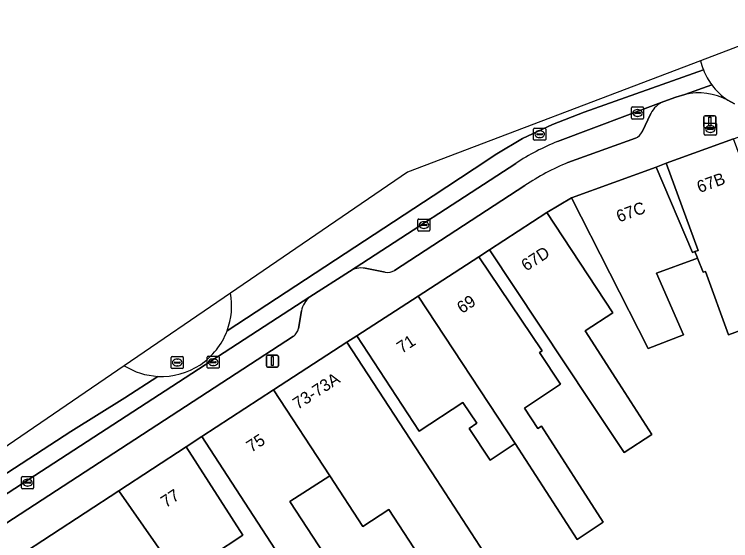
# Model space of a CAD drawing. Extents: x 159499 to 160349, y 382524 to 383273.
# Drawn here: x 159645.8 to 159705.5, y 383079.1 to 383122.9 of the extents above; entities that cross this region are included whole.
import ezdxf

# ---------------------------------------------------------------- set-up
doc = ezdxf.new("R2010")
doc.units = 0
for name, color, linetype in [('IMGEO_Brandkraan', 7, 'Continuous'), ('IMGEO_Erf', 7, 'Continuous'), ('IMGEO_Fietspad_gesloten', 7, 'Continuous'), ('IMGEO_Kolk', 7, 'Continuous'), ('IMGEO_Lichtmast', 7, 'Continuous'), ('IMGEO_Muur', 7, 'Continuous'), ('IMGEO_Pand', 7, 'Continuous'), ('IMGEO_Pand_nummerreeks', 7, 'Continuous'), ('IMGEO_Parkeervlak_open', 7, 'Continuous'), ('IMGEO_Rijbaan_lokaal_gesloten', 7, 'Continuous'), ('IMGEO_Rijbaan_lokaal_open', 7, 'Continuous'), ('IMGEO_Rioolput', 7, 'Continuous'), ('IMGEO_Voetpad_open', 7, 'Continuous')]:
    doc.layers.add(name, color=color, linetype=linetype)

msp = doc.modelspace()

# ---------------------------------------------------------------- linework, layer by layer
at = {"layer": 'IMGEO_Brandkraan'}
for p, q in [((159703.36, 383113.827), (159704.212, 383113.827)), ((159703.285, 383112.901), (159703.285, 383113.753)), ((159703.544, 383113.321), (159703.544, 383113.333)), ((159703.982, 383113.284), (159703.584, 383113.284)), ((159703.587, 383113.37), (159703.985, 383113.37)), ((159703.773, 383113.607), (159703.798, 383113.607)), ((159704.028, 383113.333), (159704.028, 383113.321)), ((159704.286, 383113.753), (159704.286, 383112.901)), ((159704.212, 383112.827), (159703.36, 383112.827)), ((159703.796, 383113.047), (159703.771, 383113.047))]:
    msp.add_line(p, q, dxfattribs=at)
for points in [[(159703.36, 383113.827), (159704.212, 383113.827)], [(159703.285, 383112.901), (159703.285, 383113.753)], [(159704.286, 383113.753), (159704.286, 383112.901)], [(159704.212, 383112.827), (159703.36, 383112.827)]]:
    msp.add_lwpolyline(points, dxfattribs=at)
for centre, radius, start, end in [((159703.362, 383113.751), 0.0765, 91.55205, 178.44795), ((159703.362, 383113.751), 0.0765, 91.55205, 178.44795), ((159704.21, 383113.751), 0.0765, 1.55205, 88.44795), ((159704.21, 383113.751), 0.0765, 1.55205, 88.44795), ((159703.584, 383113.33), 0.0403, 85.87752, 175.75265), ((159703.581, 383113.32), 0.0366, 178.93798, 274.71019), ((159703.985, 383113.327), 0.043, 264.86636, 352.45326), ((159703.989, 383113.332), 0.0386, 1.73085, 96.63898), ((159703.362, 383112.903), 0.0765, 181.55205, 268.44795), ((159703.362, 383112.903), 0.0765, 181.55205, 268.44795), ((159704.21, 383112.903), 0.0765, 271.55205, 358.44795), ((159704.21, 383112.903), 0.0765, 271.55205, 358.44795)]:
    msp.add_arc(centre, radius, start, end, dxfattribs=at)
for centre, major_axis, ratio, start_param, end_param in [((159703.772, 383113.327), (-0.387, 0.002), 0.722429, 4.712389, 7.853982), ((159703.797, 383113.327), (-0.39, 0.002), 0.717154, 1.570796, 4.712389)]:
    msp.add_ellipse(centre, major_axis=major_axis, ratio=ratio, start_param=start_param, end_param=end_param, dxfattribs=at)
at = {"layer": 'IMGEO_Erf'}
for points in [[(159699.266, 383110.165), (159702.296, 383103.05), (159702.494, 383103.122), (159702.76, 383103.219), (159700.121, 383110.48)], [(159668.968, 383076.143), (159661.431, 383087.726), (159660.146, 383086.879), (159664.864, 383079.506), (159662.329, 383077.854), (159665.208, 383073.436), (159666.575, 383071.339), (159668.67, 383069.115), (159666.382, 383066.959), (159666.871, 383066.438), (159673.31, 383059.575), (159678.079, 383062.431), (159675.711, 383065.858), (159675.361, 383066.541)]]:
    msp.add_lwpolyline(points, close=True, dxfattribs=at)
for points in [[(159708.167, 383097.243), (159705.301, 383096.202), (159703.388, 383101.469), (159703.199, 383101.4), (159702.725, 383102.575), (159702.505, 383102.495), (159699.305, 383101.332), (159701.55, 383096.193), (159698.614, 383095.051), (159692.213, 383107.615), (159690.178, 383106.387), (159695.678, 383098.017), (159693.353, 383096.518), (159696.155, 383092.172), (159698.918, 383087.887), (159696.606, 383086.396), (159693.771, 383090.635), (159685.405, 383103.283), (159684.51, 383102.696), (159689.79, 383094.863), (159689.569, 383094.717), (159691.317, 383092.074), (159688.307, 383090.083), (159689.422, 383088.398), (159689.721, 383088.595), (159694.861, 383080.594), (159692.688, 383079.156), (159687.545, 383087.157), (159685.441, 383085.765), (159683.693, 383088.407), (159684.329, 383088.828), (159683.178, 383090.568), (159679.542, 383088.163), (159674.351, 383096.098), (159673.513, 383095.572), (159680.975, 383084.136), (159685.676, 383076.931)], [(159681.957, 383074.08), (159677.017, 383081.639), (159674.861, 383080.23), (159672.092, 383084.467), (159668.781, 383082.304), (159671.658, 383077.9)]]:
    msp.add_lwpolyline(points, dxfattribs=at)
at = {"layer": 'IMGEO_Fietspad_gesloten'}
for points in [[(159703.206, 383118.257), (159693.281, 383114.736), (159690.644, 383113.709), (159688.156, 383112.538), (159685.998, 383111.266), (159684.126, 383110.004), (159680.696, 383107.778), (159663.54, 383096.523)], [(159691.061, 383112.294), (159699.9, 383115.621), (159700.922, 383115.979), (159701.649, 383116.209), (159703.911, 383117.003)], [(159559.232, 383027.069), (159560.278, 383027.743), (159607.448, 383058.44), (159612.015, 383061.42), (159670.445, 383099.353), (159673.733, 383101.471), (159687.592, 383110.468)], [(159657.783, 383092.738), (159655.033, 383090.963), (159650.536, 383088.143), (159613.053, 383063.788), (159579.577, 383042.002), (159577.133, 383040.415), (159563.892, 383031.364), (159552.836, 383023.807)]]:
    msp.add_lwpolyline(points, dxfattribs=at)
for centre, radius, start, end in [((159708.341, 383120.319), 5.534, 201.87633, 216.81314), ((159698.019, 383094.866), 18.766, 111.76563, 123.7569), ((159657.994, 383098.614), 5.927, 304.17225, 339.34258), ((159658.081, 383098.587), 5.856, 267.08718, 303.62018)]:
    msp.add_arc(centre, radius, start, end, dxfattribs=at)
at = {"layer": 'IMGEO_Kolk'}
for p, q in [((159697.225, 383114.239), (159697.225, 383115.091)), ((159697.3, 383115.165), (159698.152, 383115.165)), ((159698.226, 383115.091), (159698.226, 383114.239)), ((159697.484, 383114.659), (159697.484, 383114.671)), ((159697.922, 383114.622), (159697.524, 383114.622)), ((159697.527, 383114.708), (159697.925, 383114.708)), ((159697.736, 383114.385), (159697.711, 383114.385)), ((159697.713, 383114.945), (159697.738, 383114.945)), ((159697.968, 383114.671), (159697.968, 383114.659)), ((159698.152, 383114.165), (159697.3, 383114.165)), ((159679.432, 383104.909), (159679.432, 383105.761)), ((159679.507, 383105.835), (159680.359, 383105.835)), ((159679.92, 383105.615), (159679.945, 383105.615)), ((159680.433, 383105.761), (159680.433, 383104.909)), ((159680.359, 383104.835), (159679.507, 383104.835)), ((159679.691, 383105.329), (159679.691, 383105.341)), ((159680.129, 383105.292), (159679.731, 383105.292)), ((159679.734, 383105.378), (159680.132, 383105.378)), ((159679.943, 383105.055), (159679.918, 383105.055)), ((159680.175, 383105.341), (159680.175, 383105.329)), ((159661.889, 383093.486), (159661.889, 383094.338)), ((159661.964, 383094.412), (159662.816, 383094.412)), ((159662.377, 383094.192), (159662.402, 383094.192)), ((159662.89, 383094.338), (159662.89, 383093.486)), ((159662.148, 383093.906), (159662.148, 383093.918)), ((159662.586, 383093.869), (159662.188, 383093.869)), ((159662.191, 383093.955), (159662.589, 383093.955)), ((159662.4, 383093.632), (159662.375, 383093.632)), ((159662.632, 383093.918), (159662.632, 383093.906)), ((159662.816, 383093.412), (159661.964, 383093.412)), ((159646.434, 383083.46), (159646.434, 383084.312)), ((159646.509, 383084.386), (159647.361, 383084.386)), ((159646.922, 383084.166), (159646.947, 383084.166)), ((159647.435, 383084.312), (159647.435, 383083.46)), ((159647.361, 383083.386), (159646.509, 383083.386)), ((159646.693, 383083.88), (159646.693, 383083.892)), ((159647.131, 383083.843), (159646.733, 383083.843)), ((159646.736, 383083.929), (159647.134, 383083.929)), ((159646.945, 383083.606), (159646.92, 383083.606)), ((159647.177, 383083.892), (159647.177, 383083.88))]:
    msp.add_line(p, q, dxfattribs=at)
for points in [[(159697.225, 383114.239), (159697.225, 383115.091)], [(159697.3, 383115.165), (159698.152, 383115.165)], [(159698.226, 383115.091), (159698.226, 383114.239)], [(159698.152, 383114.165), (159697.3, 383114.165)], [(159679.432, 383104.909), (159679.432, 383105.761)], [(159679.507, 383105.835), (159680.359, 383105.835)], [(159680.433, 383105.761), (159680.433, 383104.909)], [(159680.359, 383104.835), (159679.507, 383104.835)], [(159661.889, 383093.486), (159661.889, 383094.338)], [(159661.964, 383094.412), (159662.816, 383094.412)], [(159662.89, 383094.338), (159662.89, 383093.486)], [(159662.816, 383093.412), (159661.964, 383093.412)], [(159646.434, 383083.46), (159646.434, 383084.312)], [(159646.509, 383084.386), (159647.361, 383084.386)], [(159647.435, 383084.312), (159647.435, 383083.46)], [(159647.361, 383083.386), (159646.509, 383083.386)]]:
    msp.add_lwpolyline(points, dxfattribs=at)
for centre, radius, start, end in [((159697.302, 383115.089), 0.0765, 91.55205, 178.44795), ((159697.302, 383115.089), 0.0765, 91.55205, 178.44795), ((159698.15, 383115.089), 0.0765, 1.55205, 88.44795), ((159698.15, 383115.089), 0.0765, 1.55205, 88.44795), ((159697.524, 383114.668), 0.0403, 85.87752, 175.75265), ((159697.521, 383114.658), 0.0366, 178.93798, 274.71019), ((159697.925, 383114.665), 0.043, 264.86636, 352.45326), ((159697.929, 383114.67), 0.0386, 1.73085, 96.63898), ((159697.302, 383114.241), 0.0765, 181.55205, 268.44795), ((159697.302, 383114.241), 0.0765, 181.55205, 268.44795), ((159698.15, 383114.241), 0.0765, 271.55205, 358.44795), ((159698.15, 383114.241), 0.0765, 271.55205, 358.44795), ((159679.509, 383105.759), 0.0765, 91.55205, 178.44795), ((159679.509, 383105.759), 0.0765, 91.55205, 178.44795), ((159680.357, 383105.759), 0.0765, 1.55205, 88.44795), ((159680.357, 383105.759), 0.0765, 1.55205, 88.44795), ((159679.509, 383104.911), 0.0765, 181.55205, 268.44795), ((159679.509, 383104.911), 0.0765, 181.55205, 268.44795), ((159679.731, 383105.338), 0.0403, 85.87752, 175.75265), ((159679.728, 383105.328), 0.0366, 178.93798, 274.71019), ((159680.132, 383105.335), 0.043, 264.86636, 352.45326), ((159680.136, 383105.34), 0.0386, 1.73085, 96.63898), ((159680.357, 383104.911), 0.0765, 271.55205, 358.44795), ((159680.357, 383104.911), 0.0765, 271.55205, 358.44795), ((159661.966, 383094.336), 0.0765, 91.55205, 178.44795), ((159661.966, 383094.336), 0.0765, 91.55205, 178.44795), ((159662.814, 383094.336), 0.0765, 1.55205, 88.44795), ((159662.814, 383094.336), 0.0765, 1.55205, 88.44795), ((159662.188, 383093.915), 0.0403, 85.87752, 175.75265), ((159662.185, 383093.905), 0.0366, 178.93798, 274.71019), ((159662.589, 383093.912), 0.043, 264.86636, 352.45326), ((159662.593, 383093.917), 0.0386, 1.73085, 96.63898), ((159661.966, 383093.488), 0.0765, 181.55205, 268.44795), ((159661.966, 383093.488), 0.0765, 181.55205, 268.44795), ((159662.814, 383093.488), 0.0765, 271.55205, 358.44795), ((159662.814, 383093.488), 0.0765, 271.55205, 358.44795), ((159646.511, 383084.31), 0.0765, 91.55205, 178.44795), ((159646.511, 383084.31), 0.0765, 91.55205, 178.44795), ((159647.359, 383084.31), 0.0765, 1.55205, 88.44795), ((159647.359, 383084.31), 0.0765, 1.55205, 88.44795), ((159646.511, 383083.462), 0.0765, 181.55205, 268.44795), ((159646.511, 383083.462), 0.0765, 181.55205, 268.44795), ((159646.733, 383083.889), 0.0403, 85.87752, 175.75265), ((159646.73, 383083.879), 0.0366, 178.93798, 274.71019), ((159647.134, 383083.886), 0.043, 264.86636, 352.45326), ((159647.138, 383083.891), 0.0386, 1.73085, 96.63898), ((159647.359, 383083.462), 0.0765, 271.55205, 358.44795), ((159647.359, 383083.462), 0.0765, 271.55205, 358.44795)]:
    msp.add_arc(centre, radius, start, end, dxfattribs=at)
for centre, major_axis, ratio, start_param, end_param in [((159697.712, 383114.665), (-0.387, 0.002), 0.722429, 4.712389, 7.853982), ((159697.737, 383114.665), (-0.39, 0.002), 0.717154, 1.570796, 4.712389), ((159679.919, 383105.335), (-0.387, 0.002), 0.722429, 4.712389, 7.853982), ((159679.944, 383105.335), (-0.39, 0.002), 0.717154, 1.570796, 4.712389), ((159662.376, 383093.912), (-0.387, 0.002), 0.722429, 4.712389, 7.853982), ((159662.401, 383093.912), (-0.39, 0.002), 0.717154, 1.570796, 4.712389), ((159646.921, 383083.886), (-0.387, 0.002), 0.722429, 4.712389, 7.853982), ((159646.946, 383083.886), (-0.39, 0.002), 0.717154, 1.570796, 4.712389)]:
    msp.add_ellipse(centre, major_axis=major_axis, ratio=ratio, start_param=start_param, end_param=end_param, dxfattribs=at)
at = {"layer": 'IMGEO_Lichtmast'}
for p, q in [((159703.345, 383114.439), (159704.135, 383114.439)), ((159704.135, 383114.439), (159703.345, 383114.439)), ((159703.245, 383113.539), (159703.245, 383114.339)), ((159703.245, 383114.339), (159703.245, 383113.539)), ((159704.235, 383114.339), (159704.235, 383113.539)), ((159704.235, 383113.539), (159704.235, 383114.339)), ((159704.135, 383113.439), (159703.345, 383113.439)), ((159703.345, 383113.439), (159704.135, 383113.439)), ((159666.822, 383093.603), (159666.822, 383094.403)), ((159666.822, 383094.403), (159666.822, 383093.603)), ((159666.922, 383094.503), (159667.712, 383094.503)), ((159667.712, 383094.503), (159666.922, 383094.503)), ((159667.812, 383094.403), (159667.812, 383093.603)), ((159667.812, 383093.603), (159667.812, 383094.403)), ((159667.712, 383093.503), (159666.922, 383093.503)), ((159666.922, 383093.503), (159667.712, 383093.503))]:
    msp.add_line(p, q, dxfattribs=at)
for points in [[(159703.665, 383114.314), (159703.815, 383114.314), (159703.815, 383113.564), (159703.665, 383113.564), (159703.665, 383114.314)], [(159667.242, 383094.378), (159667.392, 383094.378), (159667.392, 383093.628), (159667.242, 383093.628), (159667.242, 383094.378)]]:
    msp.add_lwpolyline(points, dxfattribs=at)
for centre, start, end in [((159703.345, 383114.339), 90, 180), ((159703.345, 383114.339), 90, 180), ((159704.135, 383114.339), 0, 90), ((159704.135, 383114.339), 360, 90), ((159703.345, 383113.539), 180, 270), ((159703.345, 383113.539), 180, 270), ((159704.135, 383113.539), 270, 0), ((159704.135, 383113.539), 270, 0), ((159666.922, 383094.403), 90, 180), ((159666.922, 383094.403), 90, 180), ((159667.712, 383094.403), 0, 90), ((159667.712, 383094.403), 360, 90), ((159666.922, 383093.603), 180, 270), ((159666.922, 383093.603), 180, 270), ((159667.712, 383093.603), 270, 0), ((159667.712, 383093.603), 270, 0)]:
    msp.add_arc(centre, 0.1, start, end, dxfattribs=at)
at = {"layer": 'IMGEO_Muur'}
msp.add_lwpolyline([(159660.146, 383086.879), (159661.431, 383087.726)], dxfattribs=at)
at = {"layer": 'IMGEO_Pand'}
for points in [[(159706.469, 383110.478), (159705.72, 383112.51), (159700.121, 383110.48), (159702.76, 383103.219), (159702.494, 383103.122), (159702.689, 383102.663), (159702.725, 383102.575), (159703.199, 383101.4), (159703.388, 383101.469), (159705.301, 383096.202), (159708.167, 383097.243), (159706.281, 383102.431), (159709.062, 383103.442)], [(159699.266, 383110.165), (159692.213, 383107.615), (159698.614, 383095.051), (159701.55, 383096.193), (159699.305, 383101.332), (159702.505, 383102.495), (159702.725, 383102.575), (159702.689, 383102.663), (159702.494, 383103.122), (159702.296, 383103.05)], [(159695.678, 383098.017), (159690.178, 383106.387), (159685.405, 383103.283), (159693.771, 383090.635), (159696.606, 383086.396), (159698.918, 383087.887), (159696.155, 383092.172), (159693.353, 383096.518)], [(159679.446, 383099.407), (159687.545, 383087.157), (159692.688, 383079.156), (159694.861, 383080.594), (159689.721, 383088.595), (159689.422, 383088.398), (159688.307, 383090.083), (159691.317, 383092.074), (159689.569, 383094.717), (159689.79, 383094.863), (159684.51, 383102.696)], [(159679.446, 383099.407), (159674.351, 383096.098), (159679.542, 383088.163), (159683.178, 383090.568), (159684.329, 383088.828), (159683.693, 383088.407), (159685.441, 383085.765), (159687.545, 383087.157)], [(159673.513, 383095.572), (159667.421, 383091.615), (159672.092, 383084.467), (159674.861, 383080.23), (159677.017, 383081.639), (159681.957, 383074.08), (159685.205, 383076.203), (159685.013, 383076.495), (159685.676, 383076.931), (159680.975, 383084.136)], [(159671.658, 383077.9), (159668.781, 383082.304), (159672.092, 383084.467), (159667.421, 383091.615), (159661.431, 383087.726), (159668.968, 383076.143), (159675.361, 383066.541), (159675.711, 383065.858), (159678.079, 383062.431), (159683.918, 383066.297), (159681.617, 383069.889), (159678.183, 383067.689), (159677.948, 383068.083)], [(159664.864, 383079.506), (159660.146, 383086.879), (159654.53, 383083.209), (159662.556, 383071.707), (159663.869, 383069.638), (159663.905, 383069.599), (159666.575, 383071.339), (159665.208, 383073.436), (159662.329, 383077.854)], [(159654.53, 383083.209), (159646.126, 383077.716), (159650.887, 383070.692), (159653.765, 383072.568), (159656.597, 383068.221), (159660.145, 383070.533), (159661.515, 383068.419), (159662.542, 383066.834), (159661.945, 383066.446), (159658.223, 383064.034), (159658.627, 383063.411), (159660.252, 383060.903), (159666.871, 383066.438), (159666.382, 383066.959), (159664.291, 383069.187), (159663.905, 383069.599), (159663.869, 383069.638), (159662.556, 383071.707)]]:
    msp.add_lwpolyline(points, close=True, dxfattribs=at)
at = {"layer": 'IMGEO_Parkeervlak_open'}
for points in [[(159699.9, 383115.621), (159691.061, 383112.294)], [(159698.112, 383113.085), (159698.829, 383114.615)], [(159691.93, 383110.541), (159697.564, 383112.576)], [(159687.592, 383110.468), (159673.733, 383101.471)], [(159677.478, 383101.556), (159688.351, 383108.619)], [(159675.034, 383101.739), (159676.718, 383101.411)], [(159670.445, 383099.353), (159612.015, 383061.42)], [(159669.478, 383096.717), (159669.732, 383098.193)], [(159643.904, 383079.714), (159669.075, 383096.07)]]:
    msp.add_lwpolyline(points, dxfattribs=at)
for centre, radius, start, end in [((159700.697, 383113.7), 2.08, 112.52309, 153.89192), ((159697.141, 383113.581), 1.091, 292.83634, 332.93751), ((159698.019, 383094.866), 18.766, 111.76563, 123.7569), ((159699.663, 383091.848), 20.229, 112.47394, 123.99957), ((159674.731, 383099.916), 1.848, 80.57975, 122.69995), ((159676.937, 383102.328), 0.942, 256.56757, 305.03567), ((159671.647, 383097.815), 1.952, 128.0155, 168.83015), ((159668.393, 383096.944), 1.109, 307.97346, 348.19106)]:
    msp.add_arc(centre, radius, start, end, dxfattribs=at)
at = {"layer": 'IMGEO_Rijbaan_lokaal_gesloten'}
for points in [[(159702.964, 383119.014), (159678.56, 383109.747), (159663.829, 383099.677)], [(159663.54, 383096.523), (159680.696, 383107.778), (159684.126, 383110.004), (159685.998, 383111.266), (159688.156, 383112.538), (159690.644, 383113.709), (159693.281, 383114.736), (159703.206, 383118.257)], [(159654.977, 383093.626), (159577.133, 383040.415)], [(159577.133, 383040.415), (159579.577, 383042.002), (159613.053, 383063.788), (159650.536, 383088.143), (159655.033, 383090.963), (159657.783, 383092.738)]]:
    msp.add_lwpolyline(points, dxfattribs=at)
for centre, radius, start, end in [((159708.258, 383120.288), 5.445, 193.52424, 201.89619), ((159657.993, 383098.622), 5.931, 339.27745, 10.2518), ((159658.053, 383098.648), 5.867, 10.09937, 10.10298), ((159658.091, 383098.588), 5.858, 237.88964, 266.98888), ((159658.635, 383099), 6.501, 235.75677, 235.76062)]:
    msp.add_arc(centre, radius, start, end, dxfattribs=at)
at = {"layer": 'IMGEO_Rijbaan_lokaal_open'}
for points in [[(159713.146, 383122.881), (159702.964, 383119.014)], [(159703.911, 383117.003), (159701.649, 383116.209)], [(159705.238, 383115.743), (159705.789, 383115.415)], [(159663.829, 383099.677), (159654.977, 383093.626)]]:
    msp.add_lwpolyline(points, dxfattribs=at)
for centre, radius, start, end in [((159708.258, 383120.288), 5.445, 193.52424, 201.89619), ((159708.341, 383120.319), 5.534, 201.87633, 216.81314), ((159708.074, 383120.059), 5.165, 216.27956, 236.68756), ((159708.074, 383120.059), 5.165, 216.27956, 236.68756), ((159702.807, 383111.072), 5.266, 62.50246, 102.70161), ((159657.993, 383098.622), 5.931, 339.27745, 10.2518), ((159658.053, 383098.648), 5.867, 10.09937, 10.10298), ((159657.994, 383098.614), 5.927, 304.17225, 339.34258), ((159658.635, 383099), 6.501, 235.75677, 235.76062), ((159658.091, 383098.588), 5.858, 237.88964, 266.98888), ((159658.081, 383098.587), 5.856, 267.08718, 303.62018)]:
    msp.add_arc(centre, radius, start, end, dxfattribs=at)
at = {"layer": 'IMGEO_Rioolput'}
for p, q in [((159689.073, 383112.471), (159689.073, 383113.323)), ((159689.148, 383113.397), (159690, 383113.397)), ((159690.074, 383113.323), (159690.074, 383112.471)), ((159689.332, 383112.891), (159689.332, 383112.903)), ((159689.77, 383112.854), (159689.372, 383112.854)), ((159689.375, 383112.94), (159689.773, 383112.94)), ((159689.584, 383112.617), (159689.559, 383112.617)), ((159689.561, 383113.177), (159689.586, 383113.177)), ((159689.816, 383112.903), (159689.816, 383112.891)), ((159690, 383112.397), (159689.148, 383112.397)), ((159658.897, 383093.461), (159658.897, 383094.313)), ((159658.972, 383094.387), (159659.824, 383094.387)), ((159659.385, 383094.167), (159659.41, 383094.167)), ((159659.898, 383094.313), (159659.898, 383093.461)), ((159659.156, 383093.881), (159659.156, 383093.893)), ((159659.594, 383093.844), (159659.196, 383093.844)), ((159659.199, 383093.93), (159659.597, 383093.93)), ((159659.408, 383093.607), (159659.383, 383093.607)), ((159659.64, 383093.893), (159659.64, 383093.881)), ((159659.824, 383093.387), (159658.972, 383093.387))]:
    msp.add_line(p, q, dxfattribs=at)
for points in [[(159689.073, 383112.471), (159689.073, 383113.323)], [(159689.148, 383113.397), (159690, 383113.397)], [(159690.074, 383113.323), (159690.074, 383112.471)], [(159690, 383112.397), (159689.148, 383112.397)], [(159658.897, 383093.461), (159658.897, 383094.313)], [(159658.972, 383094.387), (159659.824, 383094.387)], [(159659.898, 383094.313), (159659.898, 383093.461)], [(159659.824, 383093.387), (159658.972, 383093.387)]]:
    msp.add_lwpolyline(points, dxfattribs=at)
for centre, radius, start, end in [((159689.15, 383113.321), 0.0765, 91.55205, 178.44795), ((159689.15, 383113.321), 0.0765, 91.55205, 178.44795), ((159689.998, 383113.321), 0.0765, 1.55205, 88.44795), ((159689.998, 383113.321), 0.0765, 1.55205, 88.44795), ((159689.372, 383112.9), 0.0403, 85.87752, 175.75265), ((159689.369, 383112.89), 0.0366, 178.93798, 274.71019), ((159689.773, 383112.897), 0.043, 264.86636, 352.45326), ((159689.777, 383112.902), 0.0386, 1.73085, 96.63898), ((159689.15, 383112.473), 0.0765, 181.55205, 268.44795), ((159689.15, 383112.473), 0.0765, 181.55205, 268.44795), ((159689.998, 383112.473), 0.0765, 271.55205, 358.44795), ((159689.998, 383112.473), 0.0765, 271.55205, 358.44795), ((159658.974, 383094.311), 0.0765, 91.55205, 178.44795), ((159658.974, 383094.311), 0.0765, 91.55205, 178.44795), ((159659.822, 383094.311), 0.0765, 1.55205, 88.44795), ((159659.822, 383094.311), 0.0765, 1.55205, 88.44795), ((159659.196, 383093.89), 0.0403, 85.87752, 175.75265), ((159659.193, 383093.88), 0.0366, 178.93798, 274.71019), ((159659.597, 383093.887), 0.043, 264.86636, 352.45326), ((159659.601, 383093.892), 0.0386, 1.73085, 96.63898), ((159658.974, 383093.463), 0.0765, 181.55205, 268.44795), ((159658.974, 383093.463), 0.0765, 181.55205, 268.44795), ((159659.822, 383093.463), 0.0765, 271.55205, 358.44795), ((159659.822, 383093.463), 0.0765, 271.55205, 358.44795)]:
    msp.add_arc(centre, radius, start, end, dxfattribs=at)
for centre, major_axis, ratio, start_param, end_param in [((159689.56, 383112.897), (-0.387, 0.002), 0.722429, 4.712389, 7.853982), ((159689.585, 383112.897), (-0.39, 0.002), 0.717154, 1.570796, 4.712389), ((159659.384, 383093.887), (-0.387, 0.002), 0.722429, 4.712389, 7.853982), ((159659.409, 383093.887), (-0.39, 0.002), 0.717154, 1.570796, 4.712389)]:
    msp.add_ellipse(centre, major_axis=major_axis, ratio=ratio, start_param=start_param, end_param=end_param, dxfattribs=at)
at = {"layer": 'IMGEO_Voetpad_open'}
for points in [[(159701.649, 383116.209), (159700.922, 383115.979), (159699.9, 383115.621)], [(159705.789, 383115.415), (159705.238, 383115.743)], [(159698.829, 383114.615), (159698.112, 383113.085)], [(159660.146, 383086.879), (159661.431, 383087.726), (159667.421, 383091.615), (159673.513, 383095.572), (159674.351, 383096.098), (159679.446, 383099.407), (159684.51, 383102.696), (159685.405, 383103.283), (159690.178, 383106.387), (159692.213, 383107.615), (159699.266, 383110.165), (159700.121, 383110.48), (159705.72, 383112.51), (159707.636, 383113.201)], [(159697.564, 383112.576), (159691.93, 383110.541)], [(159688.351, 383108.619), (159677.478, 383101.556)], [(159673.733, 383101.471), (159670.445, 383099.353)], [(159676.718, 383101.411), (159675.034, 383101.739)], [(159669.732, 383098.193), (159669.478, 383096.717)], [(159669.075, 383096.07), (159643.904, 383079.714), (159644.484, 383078.837), (159635.122, 383072.796), (159634.55, 383073.649), (159627.878, 383069.302), (159628.446, 383068.442), (159622.133, 383064.36), (159621.553, 383065.216), (159615.691, 383061.422)], [(159563.163, 383023.911), (159568.383, 383027.302), (159574.012, 383030.96), (159574.845, 383031.499), (159579.027, 383034.22), (159583.31, 383037.008), (159587.395, 383039.667), (159591.119, 383042.048), (159596.69, 383045.666), (159598.389, 383046.77), (159603.811, 383050.283), (159609.308, 383053.844), (159612.212, 383055.722), (159617.822, 383059.369), (159623.573, 383063.107), (159627.36, 383065.564), (159635.381, 383070.759), (159646.126, 383077.716), (159654.53, 383083.209), (159660.146, 383086.879)]]:
    msp.add_lwpolyline(points, dxfattribs=at)
for centre, radius, start, end in [((159702.807, 383111.072), 5.266, 62.50246, 102.70161), ((159700.697, 383113.7), 2.08, 112.52309, 153.89192), ((159697.141, 383113.581), 1.091, 292.83634, 332.93751), ((159699.663, 383091.848), 20.229, 112.47394, 123.99957), ((159674.731, 383099.916), 1.848, 80.57975, 122.69995), ((159676.937, 383102.328), 0.942, 256.56757, 305.03567), ((159671.647, 383097.815), 1.952, 128.0155, 168.83015), ((159668.393, 383096.944), 1.109, 307.97346, 348.19106)]:
    msp.add_arc(centre, radius, start, end, dxfattribs=at)

# ---------------------------------------------------------------- texts
at = {"layer": 'IMGEO_Pand_nummerreeks'}
for s, rotation, p in [('67B', 19.97904, (159702.886, 383107.994)), ('67C', 19.97904, (159696.178, 383105.545)), ('67D', 32.81003, (159688.454, 383101.454)), ('69', 33.48497, (159683.106, 383097.923)), ('71', 33.48245, (159678.094, 383094.608)), ('73-73A', 33.0081, (159669.426, 383089.936)), ('75', 33.15134, (159665.565, 383086.366)), ('77', 32.96226, (159658.438, 383081.763))]:
    msp.add_text(s, height=1, rotation=rotation, dxfattribs=at).set_placement(p)

doc.saveas('drawing.dxf')
